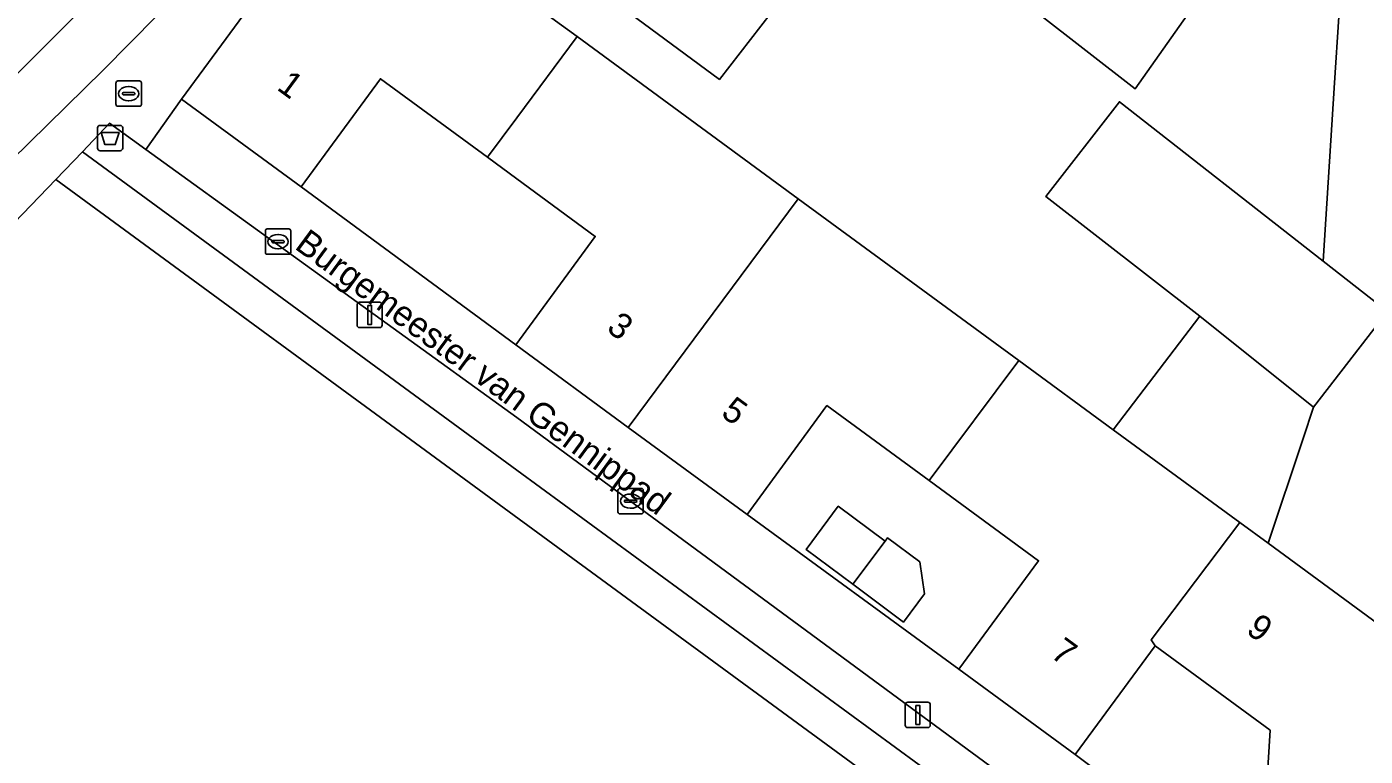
# Model space of a CAD drawing. Extents: x 160349 to 161355, y 381727 to 382854.
# Drawn here: x 160480.7 to 160533.4, y 382165.3 to 382194 of the extents above; entities that cross this region are included whole.
import ezdxf

# ---------------------------------------------------------------- set-up
doc = ezdxf.new("R2010")
doc.units = 0
for name, color, linetype in [('IMGEO_Afvalbak', 7, 'Continuous'), ('IMGEO_Brandkraan', 7, 'Continuous'), ('IMGEO_Erf', 7, 'Continuous'), ('IMGEO_Groenvoorziening', 7, 'Continuous'), ('IMGEO_Kolk', 7, 'Continuous'), ('IMGEO_Lichtmast', 7, 'Continuous'), ('IMGEO_Muur', 7, 'Continuous'), ('IMGEO_Openbare_ruimte_label', 7, 'Continuous'), ('IMGEO_Pand', 7, 'Continuous'), ('IMGEO_Pand_nummerreeks', 7, 'Continuous'), ('IMGEO_Parkeervlak_open', 7, 'Continuous'), ('IMGEO_Rijbaan_lokaal_gesloten', 7, 'Continuous'), ('IMGEO_Rijbaan_lokaal_open', 7, 'Continuous'), ('IMGEO_Voetpad_open', 7, 'Continuous')]:
    doc.layers.add(name, color=color, linetype=linetype)

msp = doc.modelspace()

# ---------------------------------------------------------------- linework, layer by layer
at = {"layer": 'IMGEO_Afvalbak'}
for p, q in [((160483.476, 382189.239), (160483.476, 382190.039)), ((160483.476, 382190.039), (160483.476, 382189.239)), ((160483.576, 382190.139), (160484.366, 382190.139)), ((160484.366, 382190.139), (160483.576, 382190.139)), ((160484.466, 382190.039), (160484.466, 382189.239)), ((160484.466, 382189.239), (160484.466, 382190.039)), ((160484.366, 382189.139), (160483.576, 382189.139)), ((160483.576, 382189.139), (160484.366, 382189.139))]:
    msp.add_line(p, q, dxfattribs=at)
msp.add_lwpolyline([(160483.619, 382189.853), (160484.323, 382189.853), (160484.174, 382189.383), (160483.768, 382189.383), (160483.619, 382189.853)], dxfattribs=at)
for centre, start, end in [((160483.576, 382190.039), 90, 180), ((160483.576, 382190.039), 90, 180), ((160484.366, 382190.039), 0, 90), ((160484.366, 382190.039), 360, 90), ((160483.576, 382189.239), 180, 270), ((160483.576, 382189.239), 180, 270), ((160484.366, 382189.239), 270, 0), ((160484.366, 382189.239), 270, 0)]:
    msp.add_arc(centre, 0.1, start, end, dxfattribs=at)
at = {"layer": 'IMGEO_Brandkraan'}
for p, q in [((160484.202, 382190.964), (160484.202, 382191.816)), ((160484.277, 382191.89), (160485.129, 382191.89)), ((160484.69, 382191.67), (160484.715, 382191.67)), ((160485.203, 382191.816), (160485.203, 382190.964)), ((160484.461, 382191.384), (160484.461, 382191.396)), ((160484.899, 382191.347), (160484.501, 382191.347)), ((160484.504, 382191.433), (160484.902, 382191.433)), ((160484.713, 382191.11), (160484.688, 382191.11)), ((160484.945, 382191.396), (160484.945, 382191.384)), ((160485.129, 382190.89), (160484.277, 382190.89))]:
    msp.add_line(p, q, dxfattribs=at)
for points in [[(160484.202, 382190.964), (160484.202, 382191.816)], [(160484.277, 382191.89), (160485.129, 382191.89)], [(160485.203, 382191.816), (160485.203, 382190.964)], [(160485.129, 382190.89), (160484.277, 382190.89)]]:
    msp.add_lwpolyline(points, dxfattribs=at)
for centre, radius, start, end in [((160484.279, 382191.814), 0.0765, 91.552, 178.448), ((160484.279, 382191.814), 0.0765, 91.552, 178.448), ((160485.127, 382191.814), 0.0765, 1.552, 88.448), ((160485.127, 382191.814), 0.0765, 1.552, 88.448), ((160484.501, 382191.393), 0.0403, 85.8775, 175.7526), ((160484.498, 382191.383), 0.0366, 178.938, 274.7102), ((160484.902, 382191.39), 0.043, 264.8664, 352.4533), ((160484.906, 382191.395), 0.0386, 1.7309, 96.639), ((160484.279, 382190.966), 0.0765, 181.552, 268.448), ((160484.279, 382190.966), 0.0765, 181.552, 268.448), ((160485.127, 382190.966), 0.0765, 271.552, 358.448), ((160485.127, 382190.966), 0.0765, 271.552, 358.448)]:
    msp.add_arc(centre, radius, start, end, dxfattribs=at)
for centre, major_axis, ratio, start_param, end_param in [((160484.689, 382191.39), (-0.387, 0.002), 0.722429, 4.712389, 7.853982), ((160484.714, 382191.39), (-0.39, 0.002), 0.717154, 1.570796, 4.712389)]:
    msp.add_ellipse(centre, major_axis=major_axis, ratio=ratio, start_param=start_param, end_param=end_param, dxfattribs=at)
at = {"layer": 'IMGEO_Erf'}
for points in [[(160527.055, 382195.395), (160524.379, 382191.584), (160516.472, 382197.725)], [(160500, 382195.379), (160502.377, 382193.636), (160511.086, 382187.248), (160519.789, 382180.866), (160523.508, 382178.138), (160526.928, 382182.616), (160520.85, 382187.34), (160523.75, 382191.07), (160531.782, 382184.789), (160532.234, 382191.813), (160532.401, 382194.416)], [(160510.027, 382194.572), (160507.989, 382191.953), (160504.483, 382194.541)], [(160499.854, 382099.744), (160500.957, 382116.304), (160515.739, 382115.319), (160516.039, 382119.822), (160511.676, 382122.468), (160513.499, 382125.419), (160517.73, 382122.642), (160517.634, 382121.199), (160520.122, 382121.044), (160524.717, 382120.755), (160526.439, 382144.267), (160523.493, 382144.496), (160523.591, 382146.342), (160524.155, 382156.981), (160499.113, 382175.335), (160481.828, 382188.002), (160442.501, 382147.099)]]:
    msp.add_lwpolyline(points, dxfattribs=at)
for points in [[(160499.957, 382181.482), (160503.095, 382185.762), (160500, 382188.032), (160498.842, 382188.881), (160494.623, 382191.975), (160491.498, 382187.715)], [(160516.258, 382176.134), (160512.225, 382179.092), (160509.074, 382174.795), (160517.427, 382168.693), (160520.567, 382172.974)], [(160513.248, 382172.045), (160511.402, 382173.422), (160512.669, 382175.119), (160514.514, 382173.742), (160514.615, 382173.877), (160515.889, 382172.926), (160516.067, 382171.663), (160515.242, 382170.557)], [(160529.303, 382159.852), (160529.701, 382166.291), (160525.163, 382169.619), (160522.015, 382165.328)]]:
    msp.add_lwpolyline(points, close=True, dxfattribs=at)
at = {"layer": 'IMGEO_Groenvoorziening'}
for points in [[(160485.384, 382189.182), (160483.94, 382190.225), (160482.877, 382189.093), (160500, 382176.544), (160524.25, 382158.772), (160525.234, 382160.038), (160500, 382178.624)], [(160524.25, 382158.772), (160500, 382176.544), (160482.877, 382189.093), (160481.828, 382188.002), (160499.113, 382175.335), (160524.155, 382156.981)]]:
    msp.add_lwpolyline(points, close=True, dxfattribs=at)
at = {"layer": 'IMGEO_Kolk'}
for p, q in [((160490.09, 382185.13), (160490.09, 382185.982)), ((160490.165, 382186.056), (160491.017, 382186.056)), ((160490.578, 382185.836), (160490.603, 382185.836)), ((160491.091, 382185.982), (160491.091, 382185.13)), ((160490.349, 382185.55), (160490.349, 382185.562)), ((160490.787, 382185.513), (160490.389, 382185.513)), ((160490.392, 382185.599), (160490.79, 382185.599)), ((160490.601, 382185.276), (160490.576, 382185.276)), ((160490.833, 382185.562), (160490.833, 382185.55)), ((160491.017, 382185.056), (160490.165, 382185.056)), ((160504.06, 382175.822), (160504.912, 382175.822)), ((160503.985, 382174.896), (160503.985, 382175.748)), ((160504.244, 382175.316), (160504.244, 382175.328)), ((160504.682, 382175.279), (160504.284, 382175.279)), ((160504.287, 382175.365), (160504.685, 382175.365)), ((160504.473, 382175.602), (160504.498, 382175.602)), ((160504.728, 382175.328), (160504.728, 382175.316)), ((160504.986, 382175.748), (160504.986, 382174.896)), ((160504.912, 382174.822), (160504.06, 382174.822)), ((160504.496, 382175.042), (160504.471, 382175.042))]:
    msp.add_line(p, q, dxfattribs=at)
for points in [[(160490.09, 382185.13), (160490.09, 382185.982)], [(160490.165, 382186.056), (160491.017, 382186.056)], [(160491.091, 382185.982), (160491.091, 382185.13)], [(160491.017, 382185.056), (160490.165, 382185.056)], [(160504.06, 382175.822), (160504.912, 382175.822)], [(160503.985, 382174.896), (160503.985, 382175.748)], [(160504.986, 382175.748), (160504.986, 382174.896)], [(160504.912, 382174.822), (160504.06, 382174.822)]]:
    msp.add_lwpolyline(points, dxfattribs=at)
for centre, radius, start, end in [((160490.167, 382185.98), 0.0765, 91.552, 178.448), ((160490.167, 382185.98), 0.0765, 91.552, 178.448), ((160491.015, 382185.98), 0.0765, 1.552, 88.448), ((160491.015, 382185.98), 0.0765, 1.552, 88.448), ((160490.389, 382185.559), 0.0403, 85.8775, 175.7526), ((160490.386, 382185.549), 0.0366, 178.938, 274.7102), ((160490.79, 382185.556), 0.043, 264.8664, 352.4533), ((160490.794, 382185.561), 0.0386, 1.7309, 96.639), ((160490.167, 382185.132), 0.0765, 181.552, 268.448), ((160490.167, 382185.132), 0.0765, 181.552, 268.448), ((160491.015, 382185.132), 0.0765, 271.552, 358.448), ((160491.015, 382185.132), 0.0765, 271.552, 358.448), ((160504.062, 382175.746), 0.0765, 91.552, 178.448), ((160504.062, 382175.746), 0.0765, 91.552, 178.448), ((160504.91, 382175.746), 0.0765, 1.552, 88.448), ((160504.91, 382175.746), 0.0765, 1.552, 88.448), ((160504.284, 382175.325), 0.0403, 85.8775, 175.7526), ((160504.281, 382175.315), 0.0366, 178.938, 274.7102), ((160504.685, 382175.322), 0.043, 264.8664, 352.4533), ((160504.689, 382175.327), 0.0386, 1.7309, 96.639), ((160504.062, 382174.898), 0.0765, 181.552, 268.448), ((160504.062, 382174.898), 0.0765, 181.552, 268.448), ((160504.91, 382174.898), 0.0765, 271.552, 358.448), ((160504.91, 382174.898), 0.0765, 271.552, 358.448)]:
    msp.add_arc(centre, radius, start, end, dxfattribs=at)
for centre, major_axis, ratio, start_param, end_param in [((160490.577, 382185.556), (-0.387, 0.002), 0.722429, 4.712389, 7.853982), ((160490.602, 382185.556), (-0.39, 0.002), 0.717154, 1.570796, 4.712389), ((160504.472, 382175.322), (-0.387, 0.002), 0.722429, 4.712389, 7.853982), ((160504.497, 382175.322), (-0.39, 0.002), 0.717154, 1.570796, 4.712389)]:
    msp.add_ellipse(centre, major_axis=major_axis, ratio=ratio, start_param=start_param, end_param=end_param, dxfattribs=at)
at = {"layer": 'IMGEO_Lichtmast'}
for p, q in [((160493.804, 382183.164), (160494.594, 382183.164)), ((160494.594, 382183.164), (160493.804, 382183.164)), ((160493.704, 382182.264), (160493.704, 382183.064)), ((160493.704, 382183.064), (160493.704, 382182.264)), ((160494.694, 382183.064), (160494.694, 382182.264)), ((160494.694, 382182.264), (160494.694, 382183.064)), ((160494.594, 382182.164), (160493.804, 382182.164)), ((160493.804, 382182.164), (160494.594, 382182.164)), ((160515.41, 382167.395), (160516.2, 382167.395)), ((160516.2, 382167.395), (160515.41, 382167.395)), ((160515.31, 382166.495), (160515.31, 382167.295)), ((160515.31, 382167.295), (160515.31, 382166.495)), ((160516.3, 382167.295), (160516.3, 382166.495)), ((160516.3, 382166.495), (160516.3, 382167.295)), ((160516.2, 382166.395), (160515.41, 382166.395)), ((160515.41, 382166.395), (160516.2, 382166.395))]:
    msp.add_line(p, q, dxfattribs=at)
for points in [[(160494.124, 382183.039), (160494.274, 382183.039), (160494.274, 382182.289), (160494.124, 382182.289), (160494.124, 382183.039)], [(160515.73, 382167.27), (160515.88, 382167.27), (160515.88, 382166.52), (160515.73, 382166.52), (160515.73, 382167.27)]]:
    msp.add_lwpolyline(points, dxfattribs=at)
for centre, start, end in [((160493.804, 382183.064), 90, 180), ((160493.804, 382183.064), 90, 180), ((160494.594, 382183.064), 0, 90), ((160494.594, 382183.064), 360, 90), ((160493.804, 382182.264), 180, 270), ((160493.804, 382182.264), 180, 270), ((160494.594, 382182.264), 270, 0), ((160494.594, 382182.264), 270, 0), ((160515.41, 382167.295), 90, 180), ((160515.41, 382167.295), 90, 180), ((160516.2, 382167.295), 0, 90), ((160516.2, 382167.295), 360, 90), ((160515.41, 382166.495), 180, 270), ((160515.41, 382166.495), 180, 270), ((160516.2, 382166.495), 270, 0), ((160516.2, 382166.495), 270, 0)]:
    msp.add_arc(centre, 0.1, start, end, dxfattribs=at)
at = {"layer": 'IMGEO_Muur'}
msp.add_lwpolyline([(160491.498, 382187.715), (160499.957, 382181.482)], dxfattribs=at)
at = {"layer": 'IMGEO_Pand'}
for points in [[(160497.92, 382204.921), (160494.676, 382201.531), (160498.329, 382198.117), (160500, 382196.554), (160501.081, 382195.543), (160502.79, 382197.291), (160505.047, 382195.13), (160504.483, 382194.541), (160507.989, 382191.953), (160510.027, 382194.572), (160507.826, 382196.453), (160500, 382203.143)], [(160519.508, 382201.256), (160519.148, 382201.536), (160518.871, 382201.143), (160518.49, 382200.599), (160517.774, 382199.579), (160516.472, 382197.725), (160524.379, 382191.584), (160527.055, 382195.395)], [(160502.377, 382193.636), (160500, 382195.379), (160497.452, 382197.248), (160493.42, 382200.205), (160486.779, 382191.177), (160491.498, 382187.715), (160494.623, 382191.975), (160498.842, 382188.881), (160500, 382190.439)], [(160502.377, 382193.636), (160500, 382190.439), (160498.842, 382188.881), (160500, 382188.032), (160503.095, 382185.762), (160499.957, 382181.482), (160504.392, 382178.229), (160511.086, 382187.248)], [(160531.782, 382184.789), (160523.75, 382191.07), (160520.85, 382187.34), (160526.928, 382182.616), (160531.402, 382179.031), (160534.324, 382182.801)], [(160519.789, 382180.866), (160511.086, 382187.248), (160504.392, 382178.229), (160509.074, 382174.795), (160512.225, 382179.092), (160516.258, 382176.134)], [(160531.402, 382179.031), (160526.928, 382182.616), (160523.508, 382178.138), (160528.494, 382174.482), (160529.614, 382173.66), (160530.99, 382177.794)], [(160528.494, 382174.482), (160523.508, 382178.138), (160519.789, 382180.866), (160516.258, 382176.134), (160520.567, 382172.974), (160517.427, 382168.693), (160522.015, 382165.328), (160525.163, 382169.619), (160525.01, 382169.86)], [(160514.514, 382173.742), (160512.669, 382175.119), (160511.402, 382173.422), (160513.248, 382172.045)], [(160535.662, 382169.225), (160529.614, 382173.66), (160528.494, 382174.482), (160525.01, 382169.86), (160525.163, 382169.619), (160529.701, 382166.291), (160529.303, 382159.852), (160529.12, 382156.888), (160534.872, 382156.518), (160535.249, 382161.504), (160535.429, 382163.878)], [(160514.514, 382173.742), (160513.248, 382172.045), (160515.242, 382170.557), (160516.067, 382171.663), (160515.889, 382172.926), (160514.615, 382173.877)]]:
    msp.add_lwpolyline(points, close=True, dxfattribs=at)
at = {"layer": 'IMGEO_Parkeervlak_open'}
msp.add_lwpolyline([(160486.666, 382198.557), (160476.963, 382188.83), (160478.584, 382187.303), (160483.694, 382192.318), (160488.98, 382197.683), (160492.685, 382201.786), (160495.22, 382204.761), (160493.513, 382206.216)], dxfattribs=at)
at = {"layer": 'IMGEO_Rijbaan_lokaal_gesloten'}
msp.add_lwpolyline([(160464.853, 382176.761), (160466.313, 382178.214), (160470.743, 382182.621), (160475.026, 382186.897), (160476.963, 382188.83), (160486.666, 382198.557)], dxfattribs=at)
at = {"layer": 'IMGEO_Rijbaan_lokaal_open'}
msp.add_lwpolyline([(160532.401, 382194.416), (160532.234, 382191.813), (160531.782, 382184.789), (160534.324, 382182.801), (160531.402, 382179.031), (160530.99, 382177.794), (160529.614, 382173.66), (160535.662, 382169.225)], dxfattribs=at)
at = {"layer": 'IMGEO_Voetpad_open'}
for points in [[(160528.591, 382244.246), (160513.09, 382225.901), (160511.347, 382227.324), (160510.031, 382225.769), (160511.73, 382224.274), (160496.117, 382205.994), (160494.473, 382207.357), (160493.513, 382206.216), (160495.22, 382204.761), (160492.685, 382201.786), (160488.98, 382197.683), (160483.694, 382192.318), (160478.584, 382187.303)], [(160442.501, 382147.099), (160481.828, 382188.002), (160482.877, 382189.093), (160483.94, 382190.225), (160485.384, 382189.182), (160486.779, 382191.177), (160493.42, 382200.205)], [(160509.074, 382174.795), (160504.392, 382178.229), (160499.957, 382181.482), (160491.498, 382187.715), (160486.779, 382191.177), (160485.384, 382189.182), (160500, 382178.624), (160525.234, 382160.038), (160526.784, 382158.895)], [(160527.375, 382157.45), (160527.243, 382155.747), (160529.015, 382155.582), (160529.12, 382156.888), (160529.303, 382159.852), (160522.015, 382165.328), (160517.427, 382168.693), (160509.074, 382174.795)]]:
    msp.add_lwpolyline(points, dxfattribs=at)

# ---------------------------------------------------------------- texts
at = {"layer": 'IMGEO_Openbare_ruimte_label'}
msp.add_text('Burgemeester van Gennippad', height=1, rotation=323.6229, dxfattribs=at).set_placement((160491.201, 382185.304))
at = {"layer": 'IMGEO_Pand_nummerreeks'}
for s, rotation, p in [('1', 323.7351, (160490.499, 382191.574)), ('3', 322.9788, (160503.493, 382182.062)), ('5', 323.7431, (160508.002, 382178.706)), ('9', 323.7432, (160528.701, 382170.151)), ('7', 323.7432, (160520.99, 382169.206))]:
    msp.add_text(s, height=1, rotation=rotation, dxfattribs=at).set_placement(p)

doc.saveas('drawing.dxf')
